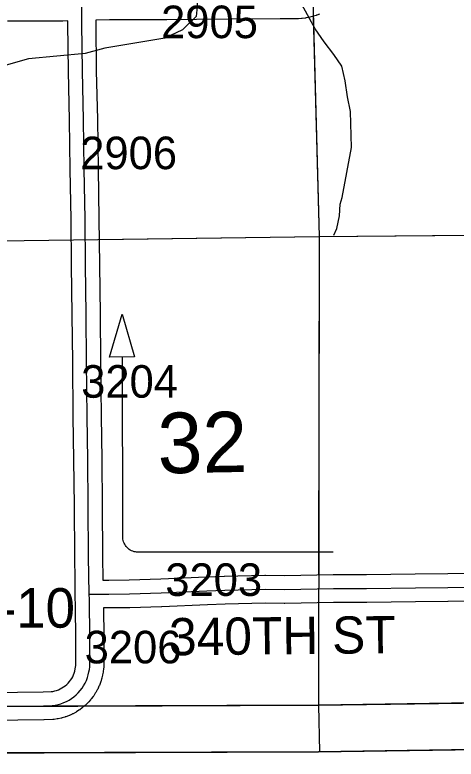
# Model space of a CAD drawing. Extents: x 23.6 to 68.7, y -63 to -29.
# Drawn here: x 34.193 to 35.142, y -57.856 to -56.256 of the extents above; entities that cross this region are included whole.
import ezdxf

# ---------------------------------------------------------------- set-up
doc = ezdxf.new("R2010")
doc.units = 0
for name, color, linetype in [('tdCoClipBndry', 7, 'Continuous'), ('tdCoCoBndry', 7, 'Continuous'), ('tdCoCoBndryPart', 7, 'Continuous'), ('tdCoDirctArrow', 7, 'Continuous'), ('tdCoHydroRiver', 7, 'Continuous'), ('tdCoSecRdNmbr', 7, 'Continuous'), ('tdCoSecRdTxt', 7, 'Continuous'), ('tdCoSecRteBand', 7, 'Continuous'), ('tdCoSecRteCL', 7, 'Continuous'), ('tdCoSectLine', 7, 'Continuous'), ('tdCoSectLinePart', 7, 'Continuous'), ('tdCoSectNmbr', 7, 'Continuous'), ('tdCoStrucSecCoName', 7, 'Continuous'), ('tdCoSurfGravel', 7, 'Continuous'), ('tdCoTwpBndryShd', 7, 'Continuous')]:
    doc.layers.add(name, color=color, linetype=linetype)

msp = doc.modelspace()

# ---------------------------------------------------------------- linework, layer by layer
at = {"layer": 'tdCoClipBndry'}
msp.add_lwpolyline([(56.8227, -57.553), (51.8233, -57.6334), (46.8056, -57.7041), (45.8081, -57.7131), (44.8328, -57.735), (43.8446, -57.7356), (42.8125, -57.7502), (36.856, -57.8104), (34.8462, -57.8398), (33.8615, -57.8433), (32.8589, -57.8556), (32.833, -57.8525), (32.8013, -57.8383), (32.7717, -57.8067), (32.7614, -57.7827), (32.7577, -57.7569), (32.6839, -51.7283), (32.6474, -49.7276), (32.6233, -45.7459), (32.6113, -44.7492), (32.588, -43.7493), (32.587, -43.0064), (32.5923, -42.7484), (32.5183, -35.7733)], dxfattribs=at)
at = {"layer": 'tdCoCoBndry'}
for p, q in [((35.8554, -57.7251), (34.8462, -57.7399)), ((34.8462, -57.7399), (35.8554, -57.7251)), ((34.8462, -57.7399), (33.861, -57.7434)), ((33.861, -57.7434), (34.8462, -57.7399))]:
    msp.add_line(p, q, dxfattribs=at)
for points in [[(36.8552, -57.7104), (35.8554, -57.7251), (34.8462, -57.7399), (33.861, -57.7434), (32.858, -57.7557), (32.843, -56.756), (32.8349, -55.7561), (32.8205, -54.758), (32.8066, -53.7572), (32.7948, -52.7546), (32.7842, -51.7268), (32.7685, -50.7257), (32.7477, -49.7257), (32.7417, -48.7221), (32.7347, -47.7196), (32.7303, -46.7351), (32.7236, -45.745), (32.7116, -44.7475), (32.6883, -43.7492), (32.6873, -43.0063), (32.6879, -42.9908), (32.6927, -42.7489), (32.6811, -41.7451), (32.6722, -40.7503)], [(36.8552, -57.7104), (35.8554, -57.7251), (34.8462, -57.7399), (33.861, -57.7434), (32.858, -57.7557), (32.7577, -57.7564), (32.7577, -57.7569), (32.7614, -57.7827), (32.7717, -57.8067), (32.8013, -57.8383), (32.833, -57.8525), (32.8589, -57.8556), (33.8615, -57.8433), (34.8462, -57.8398), (36.856, -57.8104)], [(32.8576, -57.7557), (33.8607, -57.7434), (34.8459, -57.7399), (35.8551, -57.7251), (36.8548, -57.7104)]]:
    msp.add_lwpolyline(points, dxfattribs=at)
at = {"layer": 'tdCoCoBndryPart'}
msp.add_lwpolyline([(34.3416, -57.7416), (34.8459, -57.7399), (35.4134, -57.7316)], dxfattribs=at)
at = {"layer": 'tdCoDirctArrow'}
msp.add_lwpolyline([(34.3966, -56.9916), (34.4239, -56.8992), (34.4505, -56.9911)], close=True, dxfattribs=at)
msp.add_lwpolyline([(34.8774, -57.4109), (34.458, -57.4111), (34.4544, -57.4109), (34.4522, -57.4105), (34.4493, -57.4099), (34.4466, -57.409), (34.4439, -57.4078), (34.4413, -57.4064), (34.4389, -57.4048), (34.4366, -57.403), (34.4344, -57.401), (34.4325, -57.3988), (34.4308, -57.3965), (34.4292, -57.394), (34.428, -57.3914), (34.4269, -57.3887), (34.4261, -57.3859), (34.4255, -57.383), (34.4252, -57.3801), (34.4252, -57.3772), (34.4244, -56.9913)], dxfattribs=at)
at = {"layer": 'tdCoHydroRiver'}
for points in [[(34.6789, -56.1831), (34.6475, -56.2023), (34.6002, -56.2138), (34.5861, -56.2249), (34.5847, -56.2455), (34.5832, -56.2597), (34.5534, -56.2883), (34.5157, -56.306), (34.3864, -56.3276), (34.3439, -56.339), (34.2224, -56.351), (34.1642, -56.3673), (34.0448, -56.4456), (33.9884, -56.4918), (33.9522, -56.5063), (33.9239, -56.5176), (33.9082, -56.5351), (33.8658, -56.5622), (33.7793, -56.5992), (33.688, -56.6363)], [(34.879, -56.7293), (34.8852, -56.7151), (34.8913, -56.6882), (34.8927, -56.6629), (34.8973, -56.6487), (34.917, -56.5412), (34.9148, -56.4638), (34.9082, -56.4323), (34.9032, -56.3976), (34.8966, -56.3661), (34.879, -56.341), (34.8583, -56.3143), (34.8391, -56.286), (34.8103, -56.2342), (34.7928, -56.2185), (34.7722, -56.2092), (34.709, -56.2019), (34.6789, -56.1831)]]:
    msp.add_lwpolyline(points, dxfattribs=at)
at = {"layer": 'tdCoSecRteBand'}
for points in [[(34.8485, -56.2544), (34.8427, -56.2567), (34.8418, -56.2571), (34.8409, -56.2574), (34.8351, -56.2593), (34.8341, -56.2596), (34.8332, -56.2598), (34.8272, -56.2613), (34.8263, -56.2616), (34.8253, -56.2618), (34.8193, -56.2629), (34.8183, -56.2631), (34.8173, -56.2632), (34.8112, -56.2639), (34.8102, -56.2641), (34.8093, -56.2641), (34.8031, -56.2644), (34.8021, -56.2645), (34.8012, -56.2645), (34.7952, -56.2644), (34.7636, -56.2644), (34.6516, -56.2652), (34.584, -56.2662), (34.5839, -56.2662), (34.5838, -56.2662), (34.5197, -56.2666), (34.5197, -56.2666), (34.5196, -56.2666), (34.3964, -56.2672), (34.3668, -56.2676), (34.3668, -56.2749), (34.3682, -56.3761), (34.3704, -56.4812), (34.3704, -56.4812), (34.3704, -56.4813), (34.3722, -56.5874), (34.3722, -56.5874), (34.3739, -56.6942), (34.3739, -56.6943), (34.3739, -56.6944), (34.3749, -56.7934), (34.3763, -56.9001), (34.3763, -56.9001), (34.3763, -56.9002), (34.3773, -57.0014), (34.3785, -57.1186), (34.3801, -57.2118), (34.3801, -57.212), (34.3801, -57.2121), (34.3809, -57.3111), (34.3809, -57.3112), (34.3809, -57.3112), (34.3816, -57.4195), (34.3825, -57.4708), (34.3949, -57.4708), (34.439, -57.4702), (34.5068, -57.4684), (34.6047, -57.4641), (34.6429, -57.4623), (34.6433, -57.4623), (34.6437, -57.4623), (34.7307, -57.4605), (34.7312, -57.4605), (34.7318, -57.4605), (34.7727, -57.4611), (34.8775, -57.4589), (34.8778, -57.4589), (34.878, -57.4589), (34.9493, -57.4587), (35.0541, -57.4575), (35.0542, -57.4575), (35.0542, -57.4575), (35.124, -57.457), (35.2337, -57.4558)], [(34.0931, -57.7123), (34.1987, -57.7119), (34.254, -57.7113), (34.2708, -57.7106), (34.2746, -57.71), (34.2787, -57.7092), (34.2828, -57.708), (34.2867, -57.7065), (34.2906, -57.7048), (34.2943, -57.7028), (34.2979, -57.7005), (34.3013, -57.698), (34.3045, -57.6952), (34.3075, -57.6923), (34.3103, -57.6891), (34.3129, -57.6857), (34.3152, -57.6822), (34.3173, -57.6785), (34.3191, -57.6747), (34.3206, -57.6707), (34.3218, -57.6667), (34.3229, -57.6619), (34.3237, -57.6579), (34.3242, -57.6546), (34.3244, -57.6512), (34.3244, -57.6469), (34.324, -57.5936), (34.3234, -57.5311), (34.3232, -57.5311), (34.323, -57.5013), (34.3225, -57.4715), (34.3216, -57.4204), (34.3216, -57.4203), (34.3216, -57.4201), (34.3209, -57.3116), (34.3201, -57.2127), (34.3185, -57.1195), (34.3185, -57.1194), (34.3185, -57.1193), (34.3173, -57.002), (34.3173, -57.0019), (34.3173, -57.0019), (34.3163, -56.9008), (34.3149, -56.7941), (34.3149, -56.7941), (34.3149, -56.794), (34.314, -56.6951), (34.3122, -56.5884), (34.3104, -56.4824), (34.3082, -56.3773), (34.3082, -56.3772), (34.3082, -56.3771), (34.3069, -56.2757), (34.3068, -56.2756), (34.3068, -56.2754), (34.3068, -56.2692), (34.296, -56.2695), (34.2956, -56.2696), (34.2951, -56.2696), (34.2476, -56.2698), (34.2475, -56.2698), (34.2474, -56.2698), (34.177, -56.2698)], [(35.2343, -57.5158), (35.1247, -57.517), (35.1246, -57.517), (35.1246, -57.517), (35.0548, -57.5175), (34.9499, -57.5187), (34.9497, -57.5187), (34.9496, -57.5187), (34.8785, -57.5189), (34.7734, -57.5211), (34.7729, -57.5211), (34.7723, -57.5211), (34.7314, -57.5205), (34.6453, -57.5223), (34.6074, -57.524), (34.6074, -57.524), (34.6074, -57.524), (34.5091, -57.5284), (34.5089, -57.5284), (34.5086, -57.5284), (34.4403, -57.5302), (34.4401, -57.5302), (34.4399, -57.5302), (34.3956, -57.5308), (34.3954, -57.5308), (34.3953, -57.5308), (34.3834, -57.5308), (34.384, -57.593), (34.384, -57.5931), (34.384, -57.5931), (34.3844, -57.6466), (34.3844, -57.6467), (34.3844, -57.6468), (34.3844, -57.6522), (34.3844, -57.6532), (34.3843, -57.6542), (34.384, -57.6596), (34.3839, -57.6606), (34.3838, -57.6616), (34.3831, -57.667), (34.3829, -57.668), (34.3827, -57.669), (34.3816, -57.6743), (34.3816, -57.6747), (34.3815, -57.675), (34.38, -57.6812), (34.3798, -57.6822), (34.3795, -57.6833), (34.3776, -57.6893), (34.3773, -57.6904), (34.3769, -57.6913), (34.3747, -57.6973), (34.3743, -57.6983), (34.3738, -57.6992), (34.3711, -57.705), (34.3707, -57.7059), (34.3701, -57.7069), (34.367, -57.7124), (34.3665, -57.7133), (34.3659, -57.7142), (34.3625, -57.7195), (34.3619, -57.7204), (34.3612, -57.7213), (34.3574, -57.7263), (34.3567, -57.7272), (34.356, -57.728), (34.3518, -57.7327), (34.3511, -57.7335), (34.3504, -57.7343), (34.3458, -57.7387), (34.3451, -57.7395), (34.3443, -57.7402), (34.3394, -57.7443), (34.3386, -57.745), (34.3378, -57.7456), (34.3327, -57.7494), (34.3318, -57.75), (34.3309, -57.7506), (34.3255, -57.754), (34.3247, -57.7546), (34.3237, -57.7551), (34.3181, -57.7581), (34.3172, -57.7586), (34.3162, -57.759), (34.3104, -57.7617), (34.3095, -57.7621), (34.3085, -57.7625), (34.3025, -57.7647), (34.3015, -57.765), (34.3005, -57.7653), (34.2944, -57.7671), (34.2933, -57.7674), (34.2923, -57.7676), (34.2861, -57.7689), (34.2851, -57.7692), (34.284, -57.7693), (34.2777, -57.7702), (34.2763, -57.7704), (34.2748, -57.7705), (34.2563, -57.7712), (34.2561, -57.7712), (34.2556, -57.7713), (34.2551, -57.7713), (34.1993, -57.7719), (34.1992, -57.7719), (34.1991, -57.7719), (34.0933, -57.7723)]]:
    msp.add_lwpolyline(points, dxfattribs=at)
at = {"layer": 'tdCoSecRteCL'}
for points in [[(34.353, -57.501), (34.3516, -57.4199), (34.3509, -57.3114), (34.3501, -57.2124), (34.3485, -57.119), (34.3473, -57.0017), (34.3463, -56.9004), (34.3449, -56.7937), (34.344, -56.6947), (34.3422, -56.5879), (34.3404, -56.4818), (34.3382, -56.3767), (34.3368, -56.2752), (34.3367, -56.246), (34.3372, -56.2381)], [(34.353, -57.501), (34.3952, -57.5008), (34.4395, -57.5002), (34.5078, -57.4984), (34.6061, -57.4941), (34.6443, -57.4923), (34.7313, -57.4905), (34.7728, -57.4911), (34.8781, -57.4889), (34.9495, -57.4887), (35.0545, -57.4875), (35.1243, -57.487), (35.234, -57.4858)], [(34.0932, -57.7423), (34.1989, -57.7419), (34.2548, -57.7413), (34.255, -57.7413), (34.2735, -57.7405), (34.2798, -57.7396), (34.286, -57.7383), (34.2921, -57.7365), (34.2981, -57.7343), (34.3039, -57.7317), (34.3095, -57.7287), (34.3148, -57.7253), (34.32, -57.7215), (34.3248, -57.7174), (34.3293, -57.7129), (34.3335, -57.7081), (34.3374, -57.7031), (34.3409, -57.6978), (34.344, -57.6922), (34.3467, -57.6865), (34.3489, -57.6805), (34.3508, -57.6745), (34.3522, -57.6683), (34.3533, -57.663), (34.354, -57.6576), (34.3544, -57.6522), (34.3544, -57.6468), (34.354, -57.5933), (34.3532, -57.5126), (34.353, -57.501)]]:
    msp.add_lwpolyline(points, dxfattribs=at)
at = {"layer": 'tdCoSectLine'}
for points in [[(34.821, -55.7379), (34.8473, -56.7322)], [(34.8473, -56.7322), (35.8436, -56.7239)], [(33.8419, -56.7464), (34.8473, -56.7322)], [(34.8473, -56.7322), (34.8459, -57.7399)], [(34.8459, -57.7399), (35.8551, -57.7251)], [(33.8607, -57.7434), (34.8459, -57.7399)], [(34.8459, -57.7399), (34.8481, -57.8398)]]:
    msp.add_lwpolyline(points, dxfattribs=at)
at = {"layer": 'tdCoSectLinePart'}
for points in [[(34.8348, -56.2592), (34.8473, -56.7322)], [(34.8473, -56.7322), (35.8221, -56.724)], [(34.3741, -56.7388), (34.8473, -56.7322)], [(34.8473, -56.7322), (34.8463, -57.4596)], [(34.8462, -57.5196), (34.8459, -57.7399)], [(34.8459, -57.7399), (35.4134, -57.7316)], [(34.3416, -57.7416), (34.8459, -57.7399)], [(34.8459, -57.7399), (34.8481, -57.8398)]]:
    msp.add_lwpolyline(points, dxfattribs=at)
at = {"layer": 'tdCoSurfGravel'}
for points in [[(34.353, -57.501), (34.3516, -57.4199), (34.3509, -57.3114), (34.3501, -57.2124), (34.3485, -57.119), (34.3473, -57.0017), (34.3463, -56.9004), (34.3449, -56.7937), (34.344, -56.6947), (34.3422, -56.5879), (34.3404, -56.4818), (34.3382, -56.3767), (34.3368, -56.2752), (34.3367, -56.246)], [(34.353, -57.501), (34.3952, -57.5008), (34.4395, -57.5002), (34.5078, -57.4984), (34.6061, -57.4941), (34.6443, -57.4923), (34.7313, -57.4905), (34.7728, -57.4911), (34.8781, -57.4889), (34.9495, -57.4887), (35.0545, -57.4875), (35.1243, -57.487), (35.234, -57.4858)], [(34.255, -57.7413), (34.2735, -57.7405), (34.2798, -57.7396), (34.286, -57.7383), (34.2921, -57.7365), (34.2981, -57.7343), (34.3039, -57.7317), (34.3095, -57.7287), (34.3148, -57.7253), (34.32, -57.7215), (34.3248, -57.7174), (34.3293, -57.7129), (34.3335, -57.7081), (34.3374, -57.7031), (34.3409, -57.6978), (34.344, -57.6922), (34.3467, -57.6865), (34.3489, -57.6805), (34.3508, -57.6745), (34.3522, -57.6683), (34.3533, -57.663), (34.354, -57.6576), (34.3544, -57.6522), (34.3544, -57.6468), (34.354, -57.5933), (34.3532, -57.5126), (34.353, -57.501)], [(32.858, -57.7557), (32.9065, -57.7547), (32.9373, -57.7543), (32.9946, -57.7542), (33.0937, -57.753), (33.1069, -57.7528), (33.129, -57.7525), (33.1894, -57.7512), (33.3151, -57.7498), (33.3417, -57.7496), (33.4658, -57.7482), (33.5737, -57.7472), (33.5998, -57.7474), (33.7186, -57.7452), (33.772, -57.745), (33.8495, -57.7435), (33.8507, -57.7434), (33.8665, -57.7433), (33.9322, -57.7429), (34.0222, -57.7425), (34.0932, -57.7423), (34.1989, -57.7419), (34.2548, -57.7413), (34.255, -57.7413)]]:
    msp.add_lwpolyline(points, dxfattribs=at)
at = {"layer": 'tdCoTwpBndryShd'}
msp.add_lwpolyline([(36.8548, -57.7104), (35.8551, -57.7251), (34.8459, -57.7399), (33.8607, -57.7434), (32.8576, -57.7557)], dxfattribs=at)

# ---------------------------------------------------------------- texts
at = {"layer": 'tdCoSecRdNmbr'}
for s, rotation, p in [('2905', 0.0272, (34.5075, -56.3063)), ('2906', 0.0271, (34.3336, -56.5879)), ('3204', 0.0271, (34.3356, -57.079)), ('3203', 0.0272, (34.5166, -57.505)), ('3206', 0.0271, (34.3431, -57.6499))]:
    msp.add_text(s, height=0.07, rotation=rotation, dxfattribs=at).set_placement(p)
at = {"layer": 'tdCoSecRdTxt'}
msp.add_text('340TH ST', height=0.08, rotation=0.5567, dxfattribs=at).set_placement((34.5249, -57.6327))
at = {"layer": 'tdCoSectNmbr'}
msp.add_text('32', height=0.13, rotation=1.0271, dxfattribs=at).set_placement((34.5008, -57.2418))
at = {"layer": 'tdCoStrucSecCoName'}
msp.add_text('B-05-01-00-10', height=0.085, dxfattribs=at).set_placement((33.5893, -57.5732))

doc.saveas('drawing.dxf')
